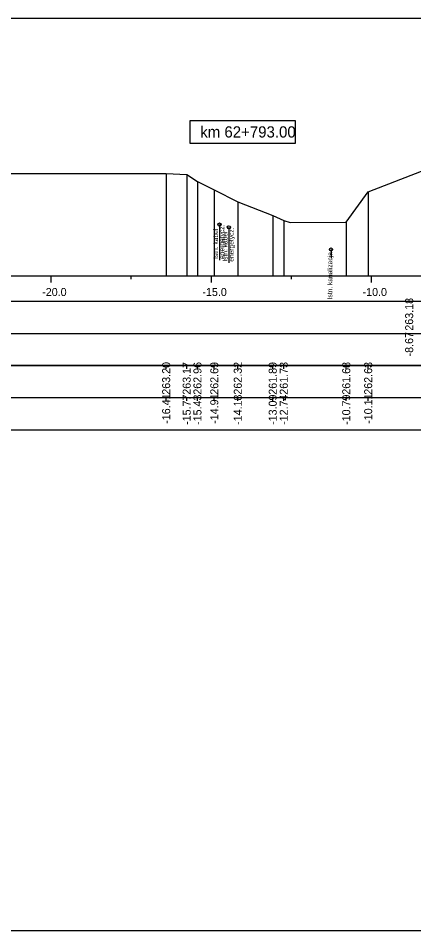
# Model space of a CAD drawing. Extents: x 6516023 to 6560129, y 5513077 to 5529206.
# Drawn here: x 6520209.46 to 6520221.8, y 5514451.16 to 5514479.66 of the extents above; entities that cross this region are included whole.
import ezdxf

# ---------------------------------------------------------------- set-up
doc = ezdxf.new("R2010")
doc.units = 0
for name, color, linetype in [('TOR_PRZEK_P-kable', 7, 'Continuous'), ('TOR_PRZEK_P-tabelka istniejace', 7, 'Continuous'), ('TOR_PRZEK_P-tabelka projektowane', 7, 'Continuous'), ('TOR_PRZEK_P-teren istniejacy', 7, 'Continuous'), ('TOR_PRZEK_P-uklad odniesienia', 7, 'Continuous'), ('TOR_RAMKI-ramka+tabelka 1', 7, 'Continuous')]:
    doc.layers.add(name, color=color, linetype=linetype)

msp = doc.modelspace()

# ---------------------------------------------------------------- linework, layer by layer
at = {"layer": 'TOR_PRZEK_P-kable'}
for p, q in [((6520215.742, 5514473.213), (6520215.742, 5514472.103)), ((6520216.036, 5514473.126), (6520216.036, 5514472.016)), ((6520219.224, 5514472.433), (6520219.224, 5514472.163))]:
    msp.add_line(p, q, dxfattribs=at)
for centre in [(6520215.742, 5514473.213), (6520216.036, 5514473.126), (6520219.224, 5514472.433)]:
    msp.add_circle(centre, 0.05, dxfattribs=at)
at = {"layer": 'TOR_PRZEK_P-tabelka istniejace'}
for p, q in [((6520214.077, 5514468.706), (6520214.077, 5514468.806)), ((6520214.717, 5514468.706), (6520214.717, 5514468.806)), ((6520215.053, 5514468.706), (6520215.053, 5514468.806)), ((6520215.579, 5514468.706), (6520215.579, 5514468.806)), ((6520216.312, 5514468.706), (6520216.312, 5514468.806)), ((6520217.403, 5514468.706), (6520217.403, 5514468.806)), ((6520217.747, 5514468.706), (6520217.747, 5514468.806)), ((6520219.698, 5514468.706), (6520219.698, 5514468.806)), ((6520220.383, 5514468.706), (6520220.383, 5514468.806)), ((6520179.663, 5514467.806), (6520273.463, 5514467.806)), ((6520214.077, 5514467.706), (6520214.077, 5514467.806)), ((6520214.717, 5514467.706), (6520214.717, 5514467.806)), ((6520215.053, 5514467.706), (6520215.053, 5514467.806)), ((6520215.579, 5514467.706), (6520215.579, 5514467.806)), ((6520216.312, 5514467.706), (6520216.312, 5514467.806)), ((6520217.403, 5514467.706), (6520217.403, 5514467.806)), ((6520217.747, 5514467.706), (6520217.747, 5514467.806)), ((6520219.698, 5514467.706), (6520219.698, 5514467.806)), ((6520220.383, 5514467.706), (6520220.383, 5514467.806))]:
    msp.add_line(p, q, dxfattribs=at)
for points in [[(6520214.077, 5514474.807), (6520214.077, 5514471.806), (6520214.077, 5514471.676), (6520214.077, 5514471.606)], [(6520214.717, 5514474.776), (6520214.717, 5514471.806), (6520214.717, 5514471.676), (6520214.717, 5514471.606)], [(6520215.053, 5514474.561), (6520215.053, 5514471.806), (6520215.053, 5514471.676), (6520215.053, 5514471.606)], [(6520215.579, 5514474.293), (6520215.579, 5514471.806), (6520215.579, 5514471.676), (6520215.579, 5514471.606)], [(6520220.383, 5514474.236), (6520220.383, 5514471.806), (6520220.383, 5514471.676), (6520220.383, 5514471.606)], [(6520216.312, 5514473.923), (6520216.312, 5514471.806), (6520216.312, 5514471.676), (6520216.312, 5514471.606)], [(6520217.403, 5514473.499), (6520217.403, 5514471.806), (6520217.403, 5514471.676), (6520217.403, 5514471.606)], [(6520217.747, 5514473.338), (6520217.747, 5514471.806), (6520217.747, 5514471.676), (6520217.747, 5514471.606)], [(6520219.698, 5514473.288), (6520219.698, 5514471.806), (6520219.698, 5514471.676), (6520219.698, 5514471.606)]]:
    msp.add_lwpolyline(points, dxfattribs=at)
msp.add_lwpolyline([(6520179.663, 5514468.806), (6520179.663, 5514466.806), (6520273.463, 5514466.806), (6520273.463, 5514468.806)], close=True, dxfattribs=at)
at = {"layer": 'TOR_PRZEK_P-tabelka projektowane'}
msp.add_line((6520179.663, 5514469.806), (6520273.463, 5514469.806), dxfattribs=at)
msp.add_lwpolyline([(6520179.663, 5514470.806), (6520179.663, 5514468.806), (6520273.463, 5514468.806), (6520273.463, 5514470.806)], close=True, dxfattribs=at)
at = {"layer": 'TOR_PRZEK_P-teren istniejacy'}
msp.add_lwpolyline([(6520206.376, 5514474.805), (6520214.077, 5514474.807), (6520214.717, 5514474.776), (6520215.053, 5514474.561), (6520215.579, 5514474.293), (6520216.312, 5514473.923), (6520217.403, 5514473.499), (6520217.747, 5514473.338), (6520217.943, 5514473.275), (6520219.698, 5514473.288), (6520220.383, 5514474.236), (6520222.052, 5514474.879), (6520222.373, 5514474.953), (6520222.878, 5514474.943), (6520223.36, 5514475.178), (6520223.62, 5514475.253), (6520225.871, 5514475.735), (6520226.638, 5514475.784), (6520229.379, 5514475.697), (6520242.715, 5514475.353), (6520242.811, 5514475.309), (6520243.353, 5514475.091), (6520243.796, 5514475.091), (6520244.869, 5514475.014)], dxfattribs=at)
at = {"layer": 'TOR_PRZEK_P-uklad odniesienia'}
for p, q in [((6520183.463, 5514471.606), (6520273.463, 5514471.606)), ((6520210.488, 5514471.406), (6520210.488, 5514471.606)), ((6520212.988, 5514471.506), (6520212.988, 5514471.606)), ((6520215.488, 5514471.406), (6520215.488, 5514471.606)), ((6520217.988, 5514471.506), (6520217.988, 5514471.606)), ((6520220.488, 5514471.406), (6520220.488, 5514471.606))]:
    msp.add_line(p, q, dxfattribs=at)
msp.add_lwpolyline([(6520218.113, 5514476.456), (6520214.813, 5514476.456), (6520214.813, 5514475.756), (6520218.113, 5514475.756)], close=True, dxfattribs=at)
at = {"layer": 'TOR_RAMKI-ramka+tabelka 1'}
msp.add_lwpolyline([(6520177.013, 5514479.656), (6520424.513, 5514479.656), (6520424.513, 5514451.156), (6520177.013, 5514451.156)], close=True, dxfattribs=at)

# ---------------------------------------------------------------- texts
at = {"layer": 'TOR_PRZEK_P-kable'}
for s, p in [('Istn. kabel', (6520215.697, 5514472.139)), ('energetycz.', (6520215.891, 5514472.14)), ('energetycz.', (6520216.185, 5514472.052)), ('Istn. kabel', (6520215.991, 5514472.052)), ('Istn. kanalizacja', (6520219.262, 5514470.876))]:
    msp.add_text(s, height=0.14999, rotation=90.0511, dxfattribs=at).set_placement(p)
at = {"layer": 'TOR_PRZEK_P-tabelka istniejace'}
for s, p in [('263.20', (6520214.202, 5514467.898)), ('263.17', (6520214.842, 5514467.898)), ('262.96', (6520215.178, 5514467.898)), ('262.69', (6520215.704, 5514467.898)), ('262.32', (6520216.437, 5514467.9)), ('261.89', (6520217.528, 5514467.898)), ('261.73', (6520217.872, 5514467.898)), ('261.68', (6520219.823, 5514467.898)), ('262.63', (6520220.508, 5514467.898)), ('-16.41', (6520214.202, 5514466.989)), ('-15.77', (6520214.842, 5514466.955)), ('-15.43', (6520215.178, 5514466.954)), ('-14.91', (6520215.704, 5514466.989)), ('-14.18', (6520216.437, 5514466.954)), ('-13.09', (6520217.528, 5514466.955)), ('-12.74', (6520217.872, 5514466.955)), ('-10.79', (6520219.823, 5514466.955)), ('-10.11', (6520220.508, 5514466.989))]:
    msp.add_text(s, height=0.25, rotation=90, dxfattribs=at).set_placement(p)
at = {"layer": 'TOR_PRZEK_P-tabelka projektowane'}
for s, p in [('263.18', (6520221.787, 5514469.898)), ('-8.67', (6520221.787, 5514469.094))]:
    msp.add_text(s, height=0.25, rotation=90, dxfattribs=at).set_placement(p)
at = {"layer": 'TOR_PRZEK_P-uklad odniesienia'}
for s, height, p in [('km 62+793.00', 0.35, (6520215.141, 5514475.931)), ('-20.0', 0.25, (6520210.207, 5514470.981)), ('-15.0', 0.25, (6520215.207, 5514470.981)), ('-10.0', 0.25, (6520220.207, 5514470.981))]:
    msp.add_text(s, height=height, dxfattribs=at).set_placement(p)

doc.saveas('drawing.dxf')
